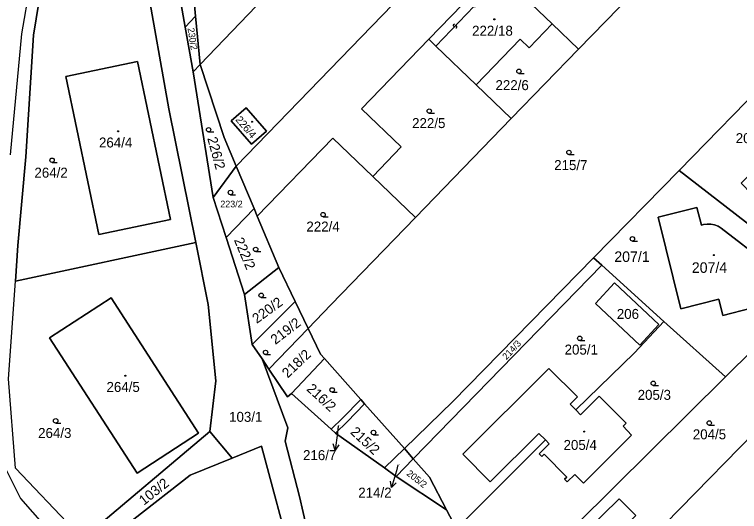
# Model space of a CAD drawing. Extents: x -598233 to -596890, y -1157848 to -1156431.
# Drawn here: x -598050.5 to -597926.7, y -1156784.8 to -1156700.1 of the extents above; entities that cross this region are included whole.
import ezdxf

# ---------------------------------------------------------------- set-up
doc = ezdxf.new("R2010")
doc.units = 0
for name, color, linetype in [('Level 1', 7, 'Continuous'), ('Level 13', 7, 'Continuous'), ('Level 3', 7, 'Continuous'), ('Level 4', 7, 'Continuous'), ('Level 5', 7, 'Continuous'), ('Level 57', 7, 'Continuous'), ('Level 60', 7, 'Continuous'), ('Vrstva 60', 7, 'Continuous')]:
    doc.layers.add(name, color=color, linetype=linetype)

msp = doc.modelspace()

# ---------------------------------------------------------------- linework, layer by layer
at = {"layer": 'Level 1'}
for points in [[(-597939.44, -1156625.98), (-598018.8, -1156708.6)], [(-598012.64, -1156725.99), (-597927.12, -1156637.76), (-597938.21, -1156627.15)], [(-598019.58, -1156700.4), (-598020.4, -1156691.7), (-598021.29, -1156683.44)], [(-598021.37, -1156702.25), (-598024.15, -1156686.38)], [(-597979.79, -1156704.31), (-597968.31, -1156692.47)], [(-597958.71, -1156701.71), (-597967.02, -1156693.72)], [(-598019.57, -1156738.96), (-598024.13, -1156716.17), (-598027.94, -1156694.67)], [(-597954.22, -1156706.02), (-597942.73, -1156694.17)], [(-598046.32, -1156698.03), (-598047.28, -1156703.63), (-598048.54, -1156724.38), (-598049.91, -1156739.49), (-598050.34, -1156745.57)], [(-598019.58, -1156700.4), (-598021.37, -1156702.25)], [(-598019.58, -1156700.4), (-598018.8, -1156708.6)], [(-598020.03, -1156709.88), (-598021.37, -1156702.25)], [(-597971.71, -1156712.09), (-597964.21, -1156704.29), (-597962.62, -1156705.77), (-597958.71, -1156701.71)], [(-597958.71, -1156701.71), (-597954.22, -1156706.02)], [(-597989.34, -1156727.74), (-597984.49, -1156722.69), (-597991.28, -1156716.16), (-597979.79, -1156704.31)], [(-597979.79, -1156704.31), (-597978.57, -1156705.49)], [(-597978.57, -1156705.49), (-597971.71, -1156712.09)], [(-597965.7, -1156717.86), (-597954.22, -1156706.02)], [(-598029.53, -1156708.12), (-598041.76, -1156710.7), (-598036.1, -1156737.61), (-598023.87, -1156735.04), (-598029.53, -1156708.12)], [(-598018.8, -1156708.6), (-598020.03, -1156709.88)], [(-598018.8, -1156708.6), (-598014.71, -1156721.07), (-598012.64, -1156725.99)], [(-598020.03, -1156709.88), (-598016.58, -1156731.29)], [(-597937.06, -1156726.71), (-597921.03, -1156710.35)], [(-597965.7, -1156717.86), (-597971.71, -1156712.09)], [(-598010.97, -1156716.03), (-598007.5, -1156719.97), (-598010.06, -1156722.24), (-598013.54, -1156718.25), (-598010.97, -1156716.03)], [(-597982.06, -1156734.74), (-597965.7, -1156717.86)], [(-598009.06, -1156734.51), (-597996.15, -1156721.19), (-597989.34, -1156727.74)], [(-598012.64, -1156725.99), (-598016.58, -1156731.29)], [(-598012.64, -1156725.99), (-598009.61, -1156733.19)], [(-597951.66, -1156741.61), (-597937.06, -1156726.71)], [(-597937.06, -1156726.71), (-597912.66, -1156745.6), (-597904.28, -1156744.87)], [(-597989.34, -1156727.74), (-597982.06, -1156734.74)], [(-598016.58, -1156731.29), (-598014.37, -1156738.13)], [(-598009.61, -1156733.19), (-598014.37, -1156738.13)], [(-598009.61, -1156733.19), (-598009.06, -1156734.51)], [(-597940.63, -1156734.66), (-597934.01, -1156733), (-597933.26, -1156736.01), (-597932.91, -1156735.93), (-597932.28, -1156735.85), (-597931.63, -1156735.87), (-597930.99, -1156735.96), (-597930.38, -1156736.19), (-597929.85, -1156736.53), (-597922.21, -1156742.44), (-597925.32, -1156746.36), (-597923.11, -1156748.22), (-597924.76, -1156750.2), (-597929.59, -1156751.45), (-597930.27, -1156748.64), (-597936.76, -1156750.28), (-597940.63, -1156734.66)], [(-598009.06, -1156734.51), (-598005.39, -1156743.23)], [(-598000.37, -1156753.63), (-597996.49, -1156749.63), (-597982.06, -1156734.74)], [(-598014.37, -1156738.13), (-598011.23, -1156747.87)], [(-598019.57, -1156738.96), (-598050.34, -1156745.57)], [(-598017.14, -1156771.21), (-598016.16, -1156762.58), (-598017.47, -1156749.57), (-598019.57, -1156738.96)], [(-597951.66, -1156741.61), (-597975.66, -1156766.11), (-597983.95, -1156774.13)], [(-597951.66, -1156741.61), (-597950.27, -1156742.86)], [(-598005.39, -1156743.23), (-598011.23, -1156747.87)], [(-598005.39, -1156743.23), (-598002.58, -1156749.06)], [(-597982.43, -1156775.85), (-597950.27, -1156742.86)], [(-597950.27, -1156742.86), (-597939.65, -1156752.43)], [(-598038.61, -1156789.27), (-598040.5, -1156787.8), (-598050.32, -1156777.45), (-598051.52, -1156762.25), (-598050.34, -1156745.57)], [(-597940.51, -1156752.96), (-597943.75, -1156756.47), (-597951.34, -1156749.37), (-597948.08, -1156745.88), (-597940.51, -1156752.96)], [(-598019.07, -1156771.5), (-598029.56, -1156778.29), (-598044.51, -1156755.21), (-598034.02, -1156748.42), (-598019.07, -1156771.5)], [(-598011.23, -1156747.87), (-598009.91, -1156756.39)], [(-597929.14, -1156761.9), (-597915.15, -1156748.06), (-597907.92, -1156754.83)], [(-598002.58, -1156749.06), (-598009.91, -1156756.39)], [(-598002.58, -1156749.06), (-598000.37, -1156753.63)], [(-597954.7, -1156767.5), (-597944.67, -1156757.81), (-597939.65, -1156752.43)], [(-597939.65, -1156752.43), (-597929.14, -1156761.9)], [(-598007.09, -1156760.56), (-598000.37, -1156753.63)], [(-597997.6, -1156758.75), (-597998.26, -1156758.01), (-598000.37, -1156753.63)], [(-598009.91, -1156756.39), (-598008.25, -1156758.84)], [(-598008.25, -1156758.84), (-598003.84, -1156770.6), (-598004.28, -1156772.86), (-598001.85, -1156782.3), (-597999.34, -1156793.21)], [(-598008.25, -1156758.84), (-598007.09, -1156760.56)], [(-597997.6, -1156758.75), (-598003.21, -1156764.75)], [(-597991.4, -1156765.74), (-597997.6, -1156758.75)], [(-598003.21, -1156764.75), (-598003.88, -1156765.3), (-598007.09, -1156760.56)], [(-597954.7, -1156767.5), (-597955.64, -1156766.56), (-597954.38, -1156765.3), (-597959.27, -1156760.49), (-597973.95, -1156775.09), (-597969.29, -1156779.78), (-597960.98, -1156771.53), (-597959.86, -1156772.65)], [(-597929.14, -1156761.9), (-597954.6, -1156787.1), (-597960.33, -1156793)], [(-598003.21, -1156764.75), (-597996.47, -1156770.83)], [(-597996.47, -1156770.83), (-597994.45, -1156768.89), (-597991.4, -1156765.74)], [(-597990.73, -1156766.49), (-597991.4, -1156765.74)], [(-597959.86, -1156772.65), (-597959.21, -1156773.3), (-597960.93, -1156775.02), (-597960.47, -1156775.48), (-597960.08, -1156775.08), (-597956.21, -1156778.97), (-597956.61, -1156779.36), (-597956.15, -1156779.82), (-597954.86, -1156778.54), (-597953.39, -1156780.01), (-597945.16, -1156771.81), (-597946.62, -1156770.31), (-597946.11, -1156769.8), (-597950.72, -1156765.2), (-597953.86, -1156768.34), (-597954.7, -1156767.5)], [(-597995.73, -1156771.5), (-597993.71, -1156769.57), (-597990.73, -1156766.49)], [(-597983.95, -1156774.13), (-597990.73, -1156766.49)], [(-597921.61, -1156768.78), (-597939.46, -1156786.96)], [(-597996.47, -1156770.83), (-597995.73, -1156771.5)], [(-598017.14, -1156771.21), (-598038.61, -1156789.27)], [(-598013.37, -1156775.75), (-598017.14, -1156771.21)], [(-597995.73, -1156771.5), (-597987.37, -1156777.43)], [(-597959.86, -1156772.65), (-597975.06, -1156787.83)], [(-598002.95, -1156793.81), (-598008.32, -1156773.7), (-598013.37, -1156775.75)], [(-597987.37, -1156777.43), (-597983.95, -1156774.13)], [(-597982.43, -1156775.85), (-597983.95, -1156774.13)], [(-598013.37, -1156775.75), (-598020.49, -1156778.65), (-598030.11, -1156786.15), (-598034.28, -1156792.64)], [(-597985.36, -1156778.86), (-597982.43, -1156775.85)], [(-597976.76, -1156784.56), (-597979.65, -1156778.98), (-597982.43, -1156775.85)], [(-597987.37, -1156777.43), (-597985.36, -1156778.86)], [(-597985.36, -1156778.86), (-597976.76, -1156784.56)], [(-597944.46, -1156785.51), (-597947.28, -1156782.67), (-597952.96, -1156788.29), (-597950.15, -1156791.14), (-597944.46, -1156785.51)], [(-597975.06, -1156787.83), (-597976.76, -1156784.56)]]:
    msp.add_lwpolyline(points, dxfattribs=at)
at = {"layer": 'Level 13'}
for centre, start, end in [((-597975.43, -1156701.95), 83.5314, 315.6294), ((-597975.17, -1156702.21), 263.3169, 135.9069)]:
    msp.add_arc(centre, 0.184, start, end, dxfattribs=at)
at = {"layer": 'Level 3'}
for points in [[(-598051.92, -1156509.11), (-598045.73, -1156541.48), (-598042.43, -1156556.77), (-598039.68, -1156570.07), (-598035.04, -1156595.02), (-598033.77, -1156612.84), (-598035.27, -1156624.57), (-598039.64, -1156650.02), (-598039.81, -1156650.94), (-598043.59, -1156670.59), (-598049.32, -1156703.38), (-598051.22, -1156724.05)], [(-597978.57, -1156705.49), (-597972.03, -1156698.68), (-597971.89, -1156698.82), (-597967.02, -1156693.72)], [(-598052.29, -1156777.08), (-598049.45, -1156782.61), (-598045.4, -1156787.32), (-598036.79, -1156794.63), (-598023.73, -1156803.63), (-598014.05, -1156812.12), (-598011.23, -1156814.7), (-598008.71, -1156817.59), (-598006.54, -1156820.74), (-598004.73, -1156824.11), (-598003.02, -1156828.55), (-598001.95, -1156833.19), (-598001.53, -1156837.93)]]:
    msp.add_lwpolyline(points, dxfattribs=at)
at = {"layer": 'Level 5'}
for p, q in [((-597964.4, -1156710.16), (-597963.53, -1156710.16)), ((-597979.7, -1156716.95), (-597978.83, -1156716.95)), ((-598017.37, -1156720.13), (-598016.49, -1156720.13)), ((-597955.86, -1156723.99), (-597954.98, -1156723.99)), ((-598044.09, -1156725.33), (-598043.21, -1156725.33)), ((-598013.63, -1156730.83), (-598012.76, -1156730.83)), ((-597997.82, -1156734.6), (-597996.95, -1156734.6)), ((-597945.03, -1156738.74), (-597944.16, -1156738.74)), ((-598009.33, -1156740.54), (-598008.45, -1156740.54)), ((-598008.39, -1156748.36), (-598007.52, -1156748.36)), ((-597954.02, -1156755.7), (-597953.15, -1156755.7)), ((-598007.65, -1156758.1), (-598006.78, -1156758.1)), ((-597941.47, -1156763.37), (-597940.59, -1156763.37)), ((-597996.28, -1156764.49), (-597995.41, -1156764.49)), ((-598043.47, -1156769.77), (-598042.59, -1156769.77)), ((-597931.9, -1156770.14), (-597931.03, -1156770.14)), ((-597989.22, -1156771.76), (-597988.34, -1156771.76))]:
    msp.add_line(p, q, dxfattribs=at)
for centre, radius in [((-597968.6, -1156700.92), 0.09), ((-597968.6, -1156700.92), 0.0521), ((-597964.4, -1156709.78), 0.375), ((-597979.7, -1156716.57), 0.375), ((-598009.94, -1156718.39), 0.09), ((-598009.94, -1156718.39), 0.0521), ((-598032.82, -1156720.02), 0.09), ((-598032.82, -1156720.02), 0.0521), ((-598017.37, -1156719.75), 0.375), ((-597955.86, -1156723.61), 0.375), ((-598044.09, -1156724.95), 0.375), ((-598013.63, -1156730.45), 0.375), ((-597997.82, -1156734.22), 0.375), ((-597945.03, -1156738.36), 0.375), ((-598009.33, -1156740.16), 0.375), ((-597931.13, -1156741.13), 0.09), ((-597931.13, -1156741.13), 0.0521), ((-598008.39, -1156747.98), 0.375), ((-597954.02, -1156755.32), 0.375), ((-598007.65, -1156757.72), 0.375), ((-598031.58, -1156761.71), 0.09), ((-598031.58, -1156761.71), 0.0521), ((-597941.47, -1156762.99), 0.375), ((-597996.28, -1156764.11), 0.375), ((-598043.47, -1156769.39), 0.375), ((-597931.9, -1156769.76), 0.375), ((-597989.22, -1156771.38), 0.375), ((-597953.25, -1156771.23), 0.09), ((-597953.25, -1156771.23), 0.0521)]:
    msp.add_circle(centre, radius, dxfattribs=at)
at = {"layer": 'Level 57'}
for p, q in [((-597995.23, -1156770.22), (-597995.38, -1156771.41)), ((-597995.38, -1156771.41), (-597995.75, -1156774.39)), ((-597985.05, -1156776.91), (-597985.32, -1156777.89)), ((-597985.32, -1156777.89), (-597986.12, -1156780.78))]:
    msp.add_line(p, q, dxfattribs=at)
for points in [[(-597995.13, -1156773.46), (-597995.75, -1156774.39), (-597996.12, -1156773.34)], [(-597985.37, -1156779.95), (-597986.12, -1156780.78), (-597986.34, -1156779.68)]]:
    msp.add_lwpolyline(points, dxfattribs=at)
at = {"layer": 'Level 60'}
for points in [[(-598019.58, -1156700.4), (-598020.4, -1156691.7), (-598021.29, -1156683.44), (-598021.39, -1156682.47), (-598015.06, -1156681.79), (-598008.8, -1156680.57), (-598002.92, -1156678.91), (-597997.2, -1156676.76), (-597991.68, -1156674.16), (-597986.38, -1156671.09), (-597981.36, -1156667.6), (-597976.65, -1156663.72), (-597972.28, -1156659.45), (-597939.8, -1156625.63), (-597939.44, -1156625.98), (-598018.8, -1156708.6)], [(-598014.71, -1156721.07), (-598018.8, -1156708.6), (-597939.44, -1156625.98), (-597938.21, -1156627.15), (-597927.12, -1156637.76), (-598012.64, -1156725.99)], [(-597968.31, -1156692.47), (-597956.67, -1156680.77), (-597955.55, -1156681.85), (-597948.66, -1156688.47), (-597942.73, -1156694.17), (-597954.22, -1156706.02), (-597958.71, -1156701.71), (-597967.02, -1156693.72)], [(-597990.73, -1156766.49), (-597991.4, -1156765.74), (-597997.6, -1156758.75), (-597998.26, -1156758.01), (-598000.37, -1156753.63), (-597996.49, -1156749.63), (-597982.06, -1156734.74), (-597965.7, -1156717.86), (-597954.22, -1156706.02), (-597942.73, -1156694.17), (-597931.24, -1156682.31), (-597924.11, -1156688.42), (-597910.75, -1156699.86), (-597914.73, -1156703.93), (-597921.03, -1156710.35), (-597937.06, -1156726.71), (-597951.66, -1156741.61), (-597975.66, -1156766.11), (-597983.95, -1156774.13)], [(-598021.37, -1156702.25), (-598024.15, -1156686.38), (-598021.29, -1156683.44), (-598020.4, -1156691.7), (-598019.58, -1156700.4)], [(-597964.21, -1156704.29), (-597971.71, -1156712.09), (-597978.57, -1156705.49), (-597979.79, -1156704.31), (-597968.31, -1156692.47), (-597967.02, -1156693.72), (-597958.71, -1156701.71), (-597962.62, -1156705.77)], [(-598049.91, -1156739.49), (-598048.54, -1156724.38), (-598047.28, -1156703.63), (-598046.32, -1156698.03), (-598027.94, -1156694.67), (-598024.13, -1156716.17), (-598019.57, -1156738.96), (-598050.34, -1156745.57)], [(-598018.8, -1156708.6), (-598020.03, -1156709.88), (-598021.37, -1156702.25), (-598019.58, -1156700.4)], [(-597954.22, -1156706.02), (-597965.7, -1156717.86), (-597971.71, -1156712.09), (-597964.21, -1156704.29), (-597962.62, -1156705.77), (-597958.71, -1156701.71)], [(-597989.34, -1156727.74), (-597984.49, -1156722.69), (-597991.28, -1156716.16), (-597979.79, -1156704.31), (-597978.57, -1156705.49), (-597971.71, -1156712.09), (-597965.7, -1156717.86), (-597982.06, -1156734.74)], [(-598041.76, -1156710.7), (-598029.53, -1156708.12), (-598023.87, -1156735.04), (-598036.1, -1156737.61)], [(-598029.53, -1156708.12), (-598041.76, -1156710.7), (-598036.1, -1156737.61), (-598023.87, -1156735.04)], [(-598018.8, -1156708.6), (-598014.71, -1156721.07), (-598012.64, -1156725.99), (-598016.58, -1156731.29), (-598020.03, -1156709.88)], [(-597921.03, -1156710.35), (-597919.73, -1156711.52), (-597897.06, -1156731.88), (-597897.72, -1156732.85), (-597906.71, -1156725.18), (-597908.89, -1156722.99), (-597910.03, -1156724.11), (-597914.07, -1156720.05), (-597919.73, -1156725.69), (-597921.49, -1156723.92), (-597926.48, -1156728.89), (-597924.72, -1156730.66), (-597918.39, -1156736.96), (-597914.82, -1156733.4), (-597909.56, -1156738.63), (-597905.5, -1156734.53), (-597903.14, -1156734.12), (-597900, -1156736.21), (-597900.34, -1156736.71), (-597903.51, -1156742.79), (-597904.28, -1156744.87), (-597912.66, -1156745.6), (-597937.06, -1156726.71)], [(-598010.97, -1156716.03), (-598007.5, -1156719.97), (-598010.06, -1156722.24), (-598013.54, -1156718.25)], [(-598007.5, -1156719.97), (-598010.97, -1156716.03), (-598013.54, -1156718.25), (-598010.06, -1156722.24)], [(-598002.58, -1156749.06), (-598005.39, -1156743.23), (-598009.06, -1156734.51), (-597996.15, -1156721.19), (-597989.34, -1156727.74), (-597982.06, -1156734.74), (-597996.49, -1156749.63), (-598000.37, -1156753.63)], [(-598016.58, -1156731.29), (-598012.64, -1156725.99), (-598009.61, -1156733.19), (-598014.37, -1156738.13)], [(-597915.15, -1156748.06), (-597929.14, -1156761.9), (-597939.65, -1156752.43), (-597950.27, -1156742.86), (-597951.66, -1156741.61), (-597937.06, -1156726.71), (-597912.66, -1156745.6), (-597904.28, -1156744.87), (-597905.93, -1156749.34), (-597907.38, -1156755.33), (-597907.92, -1156754.83)], [(-598005.39, -1156743.23), (-598011.23, -1156747.87), (-598014.37, -1156738.13), (-598009.61, -1156733.19), (-598009.06, -1156734.51)], [(-597940.63, -1156734.66), (-597934.01, -1156733), (-597933.26, -1156736.01), (-597932.91, -1156735.93), (-597932.28, -1156735.85), (-597931.63, -1156735.87), (-597930.99, -1156735.96), (-597930.38, -1156736.19), (-597929.85, -1156736.53), (-597922.21, -1156742.44), (-597925.32, -1156746.36), (-597923.11, -1156748.22), (-597924.76, -1156750.2), (-597929.59, -1156751.45), (-597930.27, -1156748.64), (-597936.76, -1156750.28)], [(-597934.01, -1156733), (-597940.63, -1156734.66), (-597936.76, -1156750.28), (-597930.27, -1156748.64), (-597929.59, -1156751.45), (-597924.76, -1156750.2), (-597923.11, -1156748.22), (-597925.32, -1156746.36), (-597922.21, -1156742.44), (-597929.85, -1156736.53), (-597930.38, -1156736.19), (-597930.99, -1156735.96), (-597931.63, -1156735.87), (-597932.28, -1156735.85), (-597932.91, -1156735.93), (-597933.26, -1156736.01)], [(-598040.5, -1156787.8), (-598050.32, -1156777.45), (-598051.52, -1156762.25), (-598050.34, -1156745.57), (-598019.57, -1156738.96), (-598017.47, -1156749.57), (-598016.16, -1156762.58), (-598017.14, -1156771.21), (-598038.61, -1156789.27)], [(-597975.66, -1156766.11), (-597951.66, -1156741.61), (-597950.27, -1156742.86), (-597982.43, -1156775.85), (-597983.95, -1156774.13)], [(-598009.91, -1156756.39), (-598011.23, -1156747.87), (-598005.39, -1156743.23), (-598002.58, -1156749.06)], [(-597959.27, -1156760.49), (-597973.95, -1156775.09), (-597969.29, -1156779.78), (-597960.98, -1156771.53), (-597959.86, -1156772.65), (-597975.06, -1156787.83), (-597976.76, -1156784.56), (-597979.65, -1156778.98), (-597982.43, -1156775.85), (-597950.27, -1156742.86), (-597939.65, -1156752.43), (-597944.67, -1156757.81), (-597954.7, -1156767.5), (-597955.64, -1156766.56), (-597954.38, -1156765.3)], [(-597943.75, -1156756.47), (-597940.51, -1156752.96), (-597948.08, -1156745.88), (-597951.34, -1156749.37)], [(-597940.51, -1156752.96), (-597943.75, -1156756.47), (-597951.34, -1156749.37), (-597948.08, -1156745.88)], [(-598019.07, -1156771.5), (-598029.56, -1156778.29), (-598044.51, -1156755.21), (-598034.02, -1156748.42)], [(-598029.56, -1156778.29), (-598019.07, -1156771.5), (-598034.02, -1156748.42), (-598044.51, -1156755.21)], [(-597954.6, -1156787.1), (-597929.14, -1156761.9), (-597915.15, -1156748.06), (-597907.92, -1156754.83), (-597921.61, -1156768.78), (-597939.46, -1156786.96), (-597947.39, -1156795.04), (-597960.33, -1156793)], [(-598009.91, -1156756.39), (-598002.58, -1156749.06), (-598000.37, -1156753.63), (-598007.09, -1156760.56), (-598008.25, -1156758.84)], [(-597959.21, -1156773.3), (-597960.93, -1156775.02), (-597960.47, -1156775.48), (-597960.08, -1156775.08), (-597956.21, -1156778.97), (-597956.61, -1156779.36), (-597956.15, -1156779.82), (-597954.86, -1156778.54), (-597953.39, -1156780.01), (-597945.16, -1156771.81), (-597946.62, -1156770.31), (-597946.11, -1156769.8), (-597950.72, -1156765.2), (-597953.86, -1156768.34), (-597954.7, -1156767.5), (-597944.67, -1156757.81), (-597939.65, -1156752.43), (-597929.14, -1156761.9), (-597954.6, -1156787.1), (-597960.33, -1156793), (-597964.67, -1156797.46), (-597970.67, -1156796.3), (-597975.06, -1156787.83), (-597959.86, -1156772.65)], [(-598003.21, -1156764.75), (-598003.88, -1156765.3), (-598007.09, -1156760.56), (-598000.37, -1156753.63), (-597998.26, -1156758.01), (-597997.6, -1156758.75)], [(-598003.88, -1156765.3), (-598003.21, -1156764.75), (-597996.47, -1156770.83), (-597995.73, -1156771.5), (-597987.37, -1156777.43), (-597985.36, -1156778.86), (-597976.76, -1156784.56), (-597975.06, -1156787.83), (-597970.67, -1156796.3), (-597980.32, -1156791.29), (-597983.52, -1156791.02), (-597986.79, -1156790.91), (-597990.8, -1156790.96), (-597992.13, -1156791.04), (-597994.91, -1156791.28), (-597995.78, -1156791.38), (-597995.65, -1156792.6), (-597999.34, -1156793.21), (-598001.85, -1156782.3), (-598004.28, -1156772.86), (-598003.84, -1156770.6), (-598008.25, -1156758.84), (-598007.09, -1156760.56)], [(-597996.47, -1156770.83), (-598003.21, -1156764.75), (-597997.6, -1156758.75), (-597991.4, -1156765.74), (-597994.45, -1156768.89)], [(-597973.95, -1156775.09), (-597959.27, -1156760.49), (-597954.38, -1156765.3), (-597955.64, -1156766.56), (-597954.7, -1156767.5), (-597953.86, -1156768.34), (-597950.72, -1156765.2), (-597946.11, -1156769.8), (-597946.62, -1156770.31), (-597945.16, -1156771.81), (-597953.39, -1156780.01), (-597954.86, -1156778.54), (-597956.15, -1156779.82), (-597956.61, -1156779.36), (-597956.21, -1156778.97), (-597960.08, -1156775.08), (-597960.47, -1156775.48), (-597960.93, -1156775.02), (-597959.21, -1156773.3), (-597959.86, -1156772.65), (-597960.98, -1156771.53), (-597969.29, -1156779.78)], [(-597993.71, -1156769.57), (-597995.73, -1156771.5), (-597996.47, -1156770.83), (-597994.45, -1156768.89), (-597991.4, -1156765.74), (-597990.73, -1156766.49)], [(-597995.73, -1156771.5), (-597993.71, -1156769.57), (-597990.73, -1156766.49), (-597983.95, -1156774.13), (-597987.37, -1156777.43)], [(-597921.61, -1156768.78), (-597911.15, -1156779.05), (-597913.7, -1156795.11), (-597913.97, -1156796.82), (-597914.45, -1156798.04), (-597914.61, -1156798.44), (-597915.67, -1156799.5), (-597917.05, -1156800.09), (-597918.55, -1156800.14), (-597940.97, -1156796.57), (-597939.46, -1156786.96)], [(-598034.28, -1156792.64), (-598038.61, -1156789.27), (-598017.14, -1156771.21), (-598013.37, -1156775.75), (-598020.49, -1156778.65), (-598030.11, -1156786.15)], [(-598004.04, -1156793.99), (-598005.8, -1156794.46), (-598007.86, -1156795.15), (-598012.59, -1156796.8), (-598014.44, -1156797.59), (-598015.3, -1156795.75), (-598019.41, -1156797.53), (-598022.25, -1156798.24), (-598024.29, -1156798.32), (-598026.25, -1156797.95), (-598028.05, -1156797.07), (-598030.92, -1156795.25), (-598034.28, -1156792.64), (-598030.11, -1156786.15), (-598020.49, -1156778.65), (-598013.37, -1156775.75), (-598008.32, -1156773.7), (-598002.95, -1156793.81)], [(-597985.36, -1156778.86), (-597987.37, -1156777.43), (-597983.95, -1156774.13), (-597982.43, -1156775.85)], [(-597979.65, -1156778.98), (-597976.76, -1156784.56), (-597985.36, -1156778.86), (-597982.43, -1156775.85)], [(-597947.28, -1156782.67), (-597944.46, -1156785.51), (-597950.15, -1156791.14), (-597952.96, -1156788.29)], [(-597944.46, -1156785.51), (-597947.28, -1156782.67), (-597952.96, -1156788.29), (-597950.15, -1156791.14)]]:
    msp.add_lwpolyline(points, close=True, dxfattribs=at)
for points in [[(-597968.31, -1156692.47), (-597979.79, -1156704.31), (-597991.28, -1156716.16), (-597984.49, -1156722.69), (-597989.34, -1156727.74), (-597996.15, -1156721.19), (-598009.06, -1156734.51), (-598009.61, -1156733.19), (-598012.64, -1156725.99), (-597927.12, -1156637.76)], [(-598024.15, -1156686.38), (-598021.37, -1156702.25), (-598020.03, -1156709.88), (-598016.58, -1156731.29), (-598014.37, -1156738.13), (-598011.23, -1156747.87), (-598009.91, -1156756.39), (-598008.25, -1156758.84), (-598003.84, -1156770.6), (-598004.28, -1156772.86), (-598001.85, -1156782.3), (-597999.34, -1156793.21), (-598002.95, -1156793.81), (-598008.32, -1156773.7), (-598013.37, -1156775.75), (-598017.14, -1156771.21), (-598016.16, -1156762.58), (-598017.47, -1156749.57), (-598019.57, -1156738.96), (-598024.13, -1156716.17), (-598027.94, -1156694.67)]]:
    msp.add_lwpolyline(points, dxfattribs=at)
at = {"layer": 'Vrstva 60'}
msp.add_lwpolyline([(-598040.5, -1156787.8), (-598050.32, -1156777.45), (-598051.52, -1156762.25), (-598050.34, -1156745.57), (-598049.91, -1156739.49), (-598048.54, -1156724.38), (-598047.28, -1156703.63), (-598046.32, -1156698.03)], dxfattribs=at)

# ---------------------------------------------------------------- texts
at = {"layer": 'Level 4'}
for s, height, rotation, p in [('230/2', 1.14, 278.9995, (-598020.97, -1156702.45)), ('226/4', 1.28, 310.2638, (-598012.85, -1156718.08)), ('226/2', 1.7, 285.2915, (-598017.61, -1156721.21)), ('222/2', 1.7, 292.8678, (-598013.07, -1156738.55)), ('220/2', 1.7, 36.0932, (-598009.15, -1156752.88)), ('219/2', 1.7, 37.5824, (-598005.97, -1156756.47)), ('214/3', 1.14, 46.8331, (-597966.53, -1156759.07)), ('218/2', 1.7, 43.571, (-598003.87, -1156762.19)), ('216/2', 1.7, 317.2517, (-598000.76, -1156764.1)), ('215/2', 1.7, 317.1017, (-597993.3, -1156771.45)), ('205/2', 1.14, 321.8489, (-597983.67, -1156778.57)), ('103/2', 1.7, 38.4493, (-598028.42, -1156783.88))]:
    msp.add_text(s, height=height, rotation=rotation, dxfattribs=at).set_placement(p)
for s, height, p in [('222/18', 1.7, (-597972.39, -1156703.72)), ('222/6', 1.7, (-597968.4, -1156713)), ('222/5', 1.7, (-597982.63, -1156719.47)), ('264/4', 1.7, (-598036.08, -1156722.78)), ('207/2', 1.7, (-597927.39, -1156722.04)), ('215/7', 1.7, (-597958.38, -1156726.63)), ('264/2', 1.7, (-598047.1, -1156727.92)), ('223/2', 1.14, (-598015.37, -1156732.99)), ('222/4', 1.7, (-598000.68, -1156737.11)), ('207/1', 1.8, (-597948.11, -1156742.3)), ('207/4', 1.8, (-597934.88, -1156744.16)), ('206', 1.7, (-597947.69, -1156752.01)), ('205/1', 1.7, (-597956.6, -1156758.09)), ('264/5', 1.7, (-598034.8, -1156764.46)), ('205/3', 1.7, (-597944.13, -1156765.81)), ('103/1', 1.7, (-598013.87, -1156769.56)), ('264/3', 1.7, (-598046.47, -1156772.31)), ('216/7', 0.1, (-597995.23, -1156770.22)), ('204/5', 1.7, (-597934.72, -1156772.54)), ('205/4', 1.7, (-597956.78, -1156774.35)), ('214/2', 0.1, (-597985.05, -1156776.91))]:
    msp.add_text(s, height=height, dxfattribs=at).set_placement(p)
at = {"layer": 'Level 57'}
for s, p in [('216/7', (-598001.25, -1156776.09)), ('214/2', (-597991.82, -1156782.48))]:
    msp.add_text(s, height=1.7, dxfattribs=at).set_placement(p)

doc.saveas('drawing.dxf')
